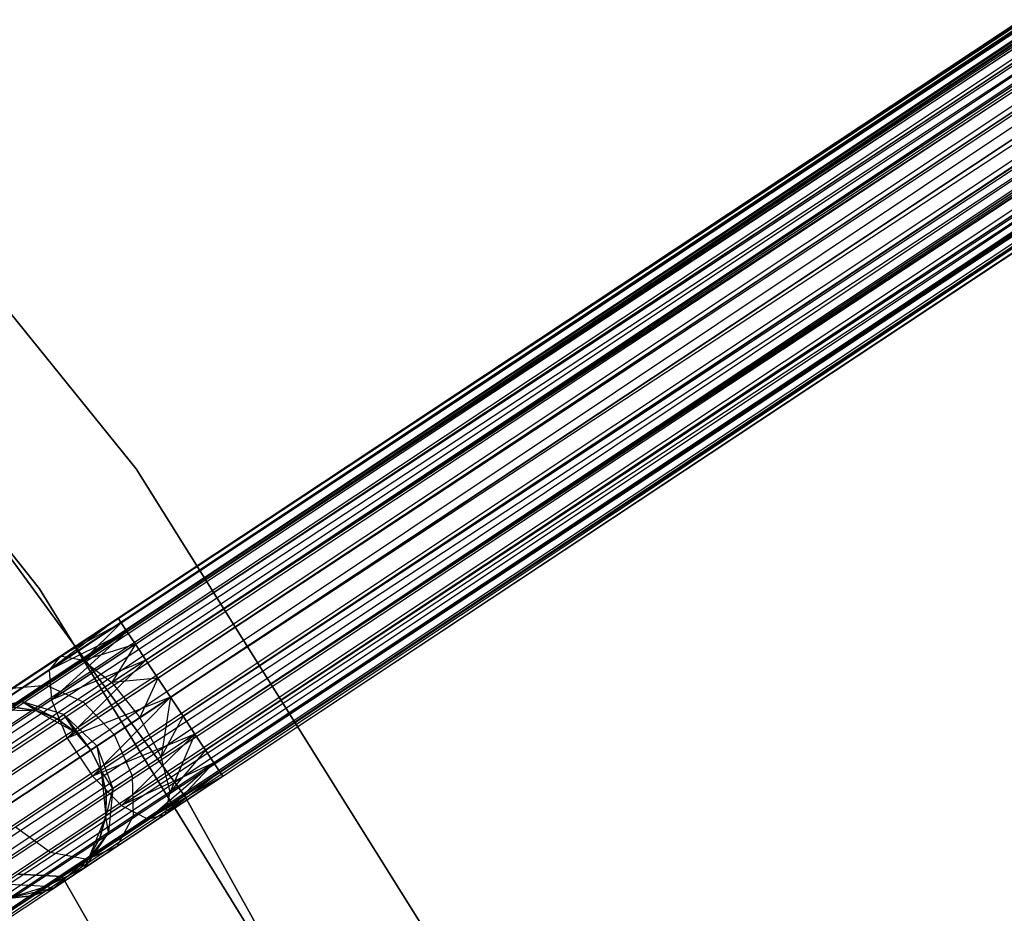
# Model space of a CAD drawing. Extents: x -189 to 189, y -189 to 189.
# Tile 288 of 338: x 50.47 to 60.77, y 32.18 to 41.53. Entities that reach past the tile are written whole.
import ezdxf

# ---------------------------------------------------------------- set-up
doc = ezdxf.new("R2010")
doc.units = 0
doc.header["$LTSCALE"] = 25.4
doc.layers.get('0').update_dxf_attribs({"linetype": 'CONTINUOUS'})

# ---------------------------------------------------------------- blocks, each defined once
blk = doc.blocks.new('NL2500012474_STL')
at = {"color": 0}
for p, q in [((331.208, 93.898, 177.379), (226.806, 24.719, 177.621)), ((331.208, 93.898, 177.379), (226.806, 24.719, 177.379)), ((331.208, 93.898, 177.379), (226.806, 24.719, 177.621)), ((331.208, 93.898, 177.379), (226.806, 24.719, 177.379)), ((226.838, 24.671, 177.145), (331.208, 93.898, 177.379)), ((226.838, 24.671, 177.145), (331.208, 93.898, 177.379)), ((226.9, 24.577, 176.932), (331.208, 93.898, 177.379)), ((226.9, 24.577, 176.932), (331.208, 93.898, 177.379)), ((331.239, 93.85, 177.855), (226.806, 24.719, 177.621)), ((331.239, 93.85, 177.855), (226.806, 24.719, 177.621)), ((331.239, 93.85, 177.855), (226.838, 24.671, 177.855)), ((331.239, 93.85, 177.855), (226.838, 24.671, 177.855)), ((331.239, 93.85, 177.855), (226.9, 24.577, 178.068)), ((331.239, 93.85, 177.855), (226.9, 24.577, 178.068)), ((226.9, 24.577, 176.932), (331.301, 93.757, 176.932)), ((226.9, 24.577, 176.932), (331.301, 93.757, 176.932)), ((226.988, 24.444, 176.751), (331.301, 93.757, 176.932)), ((226.988, 24.444, 176.751), (331.301, 93.757, 176.932)), ((227.098, 24.279, 176.615), (331.301, 93.757, 176.932)), ((227.098, 24.279, 176.615), (331.301, 93.757, 176.932)), ((331.39, 93.623, 178.249), (226.9, 24.577, 178.068)), ((331.39, 93.623, 178.249), (226.9, 24.577, 178.068)), ((331.39, 93.623, 178.249), (226.988, 24.444, 178.249)), ((331.39, 93.623, 178.249), (226.988, 24.444, 178.249)), ((331.499, 93.458, 176.615), (227.098, 24.279, 176.615)), ((331.499, 93.458, 176.615), (227.098, 24.279, 176.615)), ((227.222, 24.091, 176.529), (331.499, 93.458, 176.615)), ((227.222, 24.091, 176.529), (331.499, 93.458, 176.615)), ((227.354, 23.891, 176.5), (331.499, 93.458, 176.615)), ((227.354, 23.891, 176.5), (331.499, 93.458, 176.615)), ((331.624, 93.27, 178.471), (226.988, 24.444, 178.249)), ((331.624, 93.27, 178.471), (226.988, 24.444, 178.249)), ((331.624, 93.27, 178.471), (227.098, 24.279, 178.385)), ((331.624, 93.27, 178.471), (227.098, 24.279, 178.385)), ((331.624, 93.27, 178.471), (227.222, 24.091, 178.471)), ((331.624, 93.27, 178.471), (227.222, 24.091, 178.471)), ((331.756, 93.071, 178.5), (227.354, 23.891, 178.5)), ((331.756, 93.071, 178.5), (227.354, 23.891, 178.5)), ((227.354, 23.891, 176.5), (331.756, 93.071, 176.5)), ((227.354, 23.891, 176.5), (331.756, 93.071, 176.5)), ((227.486, 23.692, 176.529), (331.756, 93.071, 176.5)), ((227.486, 23.692, 176.529), (331.756, 93.071, 176.5)), ((227.611, 23.504, 176.615), (331.756, 93.071, 176.5)), ((227.611, 23.504, 176.615), (331.756, 93.071, 176.5)), ((331.888, 92.871, 178.471), (227.486, 23.692, 178.471)), ((331.888, 92.871, 178.471), (227.486, 23.692, 178.471)), ((332.013, 92.683, 176.615), (227.611, 23.504, 176.615)), ((332.013, 92.683, 176.615), (227.611, 23.504, 176.615)), ((332.013, 92.683, 176.615), (227.72, 23.339, 176.751)), ((332.013, 92.683, 176.615), (227.72, 23.339, 176.751)), ((332.013, 92.683, 176.615), (227.809, 23.205, 176.932)), ((332.013, 92.683, 176.615), (227.809, 23.205, 176.932)), ((332.122, 92.518, 178.249), (227.486, 23.692, 178.471)), ((332.122, 92.518, 178.249), (227.486, 23.692, 178.471)), ((332.122, 92.518, 178.249), (227.611, 23.504, 178.385)), ((332.122, 92.518, 178.249), (227.611, 23.504, 178.385)), ((332.122, 92.518, 178.249), (227.72, 23.339, 178.249)), ((332.122, 92.518, 178.249), (227.72, 23.339, 178.249)), ((332.211, 92.385, 176.932), (227.809, 23.205, 176.932)), ((332.211, 92.385, 176.932), (227.809, 23.205, 176.932)), ((332.211, 92.385, 176.932), (227.871, 23.112, 177.145)), ((332.211, 92.385, 176.932), (227.871, 23.112, 177.145)), ((332.211, 92.385, 176.932), (227.903, 23.064, 177.379)), ((332.211, 92.385, 176.932), (227.903, 23.064, 177.379)), ((332.272, 92.291, 177.855), (227.72, 23.339, 178.249)), ((332.272, 92.291, 177.855), (227.72, 23.339, 178.249)), ((332.272, 92.291, 177.855), (227.809, 23.205, 178.068)), ((332.272, 92.291, 177.855), (227.809, 23.205, 178.068)), ((332.272, 92.291, 177.855), (227.871, 23.112, 177.855)), ((332.272, 92.291, 177.855), (227.871, 23.112, 177.855)), ((332.304, 92.243, 177.379), (227.871, 23.112, 177.855)), ((332.304, 92.243, 177.379), (227.871, 23.112, 177.855)), ((332.304, 92.243, 177.379), (227.903, 23.064, 177.379)), ((332.304, 92.243, 177.379), (227.903, 23.064, 177.621)), ((332.304, 92.243, 177.379), (227.903, 23.064, 177.379)), ((332.304, 92.243, 177.379), (227.903, 23.064, 177.621)), ((242.811, 35.324, 27.379), (324.796, 89.649, 27.621)), ((242.811, 35.324, 27.379), (324.796, 89.649, 27.621)), ((242.811, 35.324, 27.621), (324.796, 89.649, 27.621)), ((242.811, 35.324, 27.621), (324.796, 89.649, 27.621)), ((242.843, 35.276, 27.145), (324.796, 89.649, 27.621)), ((242.843, 35.276, 27.145), (324.796, 89.649, 27.621)), ((242.843, 35.276, 27.145), (324.827, 89.601, 27.145)), ((242.843, 35.276, 27.145), (324.827, 89.601, 27.145)), ((242.905, 35.183, 26.932), (324.827, 89.601, 27.145)), ((242.905, 35.183, 26.932), (324.827, 89.601, 27.145)), ((242.811, 35.324, 27.621), (324.889, 89.508, 28.068)), ((242.811, 35.324, 27.621), (324.889, 89.508, 28.068)), ((242.843, 35.276, 27.855), (324.889, 89.508, 28.068)), ((242.843, 35.276, 27.855), (324.889, 89.508, 28.068)), ((242.905, 35.183, 28.068), (324.889, 89.508, 28.068)), ((242.905, 35.183, 28.068), (324.889, 89.508, 28.068)), ((242.905, 35.183, 26.932), (324.978, 89.375, 26.751)), ((242.905, 35.183, 26.932), (324.978, 89.375, 26.751)), ((242.993, 35.05, 26.751), (324.978, 89.375, 26.751)), ((242.993, 35.05, 26.751), (324.978, 89.375, 26.751)), ((243.103, 34.884, 26.615), (324.978, 89.375, 26.751)), ((243.103, 34.884, 26.615), (324.978, 89.375, 26.751)), ((242.905, 35.183, 28.068), (325.087, 89.209, 28.385)), ((242.905, 35.183, 28.068), (325.087, 89.209, 28.385)), ((242.993, 35.05, 28.249), (325.087, 89.209, 28.385)), ((242.993, 35.05, 28.249), (325.087, 89.209, 28.385)), ((243.103, 34.884, 28.385), (325.087, 89.209, 28.385)), ((243.103, 34.884, 28.385), (325.087, 89.209, 28.385)), ((243.103, 34.884, 26.615), (325.212, 89.021, 26.529)), ((243.103, 34.884, 26.615), (325.212, 89.021, 26.529)), ((243.227, 34.696, 26.529), (325.212, 89.021, 26.529)), ((243.227, 34.696, 26.529), (325.212, 89.021, 26.529)), ((243.103, 34.884, 28.385), (325.344, 88.822, 28.5)), ((243.103, 34.884, 28.385), (325.344, 88.822, 28.5)), ((243.227, 34.696, 28.471), (325.344, 88.822, 28.5)), ((243.227, 34.696, 28.471), (325.344, 88.822, 28.5)), ((325.344, 88.822, 28.5), (243.359, 34.497, 28.5)), ((243.359, 34.497, 26.5), (325.344, 88.822, 26.5)), ((243.359, 34.497, 26.5), (325.344, 88.822, 26.5)), ((325.344, 88.822, 28.5), (243.359, 34.497, 28.5)), ((243.492, 34.297, 26.529), (325.476, 88.622, 26.529)), ((243.492, 34.297, 26.529), (325.476, 88.622, 26.529)), ((243.616, 34.109, 26.615), (325.476, 88.622, 26.529)), ((243.616, 34.109, 26.615), (325.476, 88.622, 26.529)), ((243.359, 34.497, 28.5), (325.601, 88.434, 28.385)), ((243.359, 34.497, 28.5), (325.601, 88.434, 28.385)), ((243.492, 34.297, 28.471), (325.601, 88.434, 28.385)), ((243.492, 34.297, 28.471), (325.601, 88.434, 28.385)), ((243.616, 34.109, 28.385), (325.601, 88.434, 28.385)), ((243.616, 34.109, 28.385), (325.601, 88.434, 28.385)), ((243.616, 34.109, 26.615), (325.71, 88.269, 26.751)), ((243.616, 34.109, 26.615), (325.71, 88.269, 26.751)), ((243.726, 33.944, 26.751), (325.71, 88.269, 26.751)), ((243.726, 33.944, 26.751), (325.71, 88.269, 26.751)), ((243.814, 33.811, 26.932), (325.71, 88.269, 26.751)), ((243.814, 33.811, 26.932), (325.71, 88.269, 26.751)), ((243.616, 34.109, 28.385), (325.798, 88.136, 28.068)), ((243.616, 34.109, 28.385), (325.798, 88.136, 28.068)), ((243.726, 33.944, 28.249), (325.798, 88.136, 28.068)), ((243.726, 33.944, 28.249), (325.798, 88.136, 28.068)), ((243.814, 33.811, 28.068), (325.798, 88.136, 28.068)), ((243.814, 33.811, 28.068), (325.798, 88.136, 28.068)), ((243.814, 33.811, 26.932), (325.86, 88.042, 27.145)), ((243.814, 33.811, 26.932), (325.86, 88.042, 27.145)), ((243.814, 33.811, 28.068), (325.892, 87.994, 27.621)), ((243.814, 33.811, 28.068), (325.892, 87.994, 27.621)), ((243.876, 33.717, 27.145), (325.86, 88.042, 27.145)), ((243.876, 33.717, 27.145), (325.86, 88.042, 27.145)), ((243.876, 33.717, 27.855), (325.892, 87.994, 27.621)), ((243.876, 33.717, 27.855), (325.892, 87.994, 27.621)), ((243.908, 33.669, 27.621), (325.86, 88.042, 27.145)), ((243.908, 33.669, 27.621), (325.86, 88.042, 27.145)), ((243.908, 33.669, 27.379), (325.86, 88.042, 27.145)), ((243.908, 33.669, 27.379), (325.86, 88.042, 27.145)), ((243.908, 33.669, 27.621), (325.892, 87.994, 27.621)), ((243.908, 33.669, 27.621), (325.892, 87.994, 27.621)), ((243.001, 36.887, 26.5), (238.177, 42.847, 26.5)), ((238.177, 42.847, 17), (243.001, 36.887, 17)), ((243.001, 36.887, 26.5), (238.177, 42.847, 26.5)), ((238.177, 42.847, 17), (243.001, 36.887, 17)), ((237.325, 41.48, 20), (241.99, 35.632, 20)), ((241.99, 35.632, 19), (237.325, 41.48, 19)), ((237.325, 41.48, 20), (241.99, 35.632, 20)), ((241.99, 35.632, 19), (237.325, 41.48, 19)), ((239, 39.621, 26.5), (243.509, 33.461, 26.5)), ((243.509, 33.461, 17), (239, 39.621, 17)), ((243.509, 33.461, 17), (239, 39.621, 17)), ((239, 39.621, 26.5), (243.509, 33.461, 26.5)), ((247.071, 30.388, 26.5), (243.001, 36.887, 26.5)), ((243.001, 36.887, 17), (247.071, 30.388, 17)), ((243.001, 36.887, 26.5), (243.001, 36.887, 17)), ((247.071, 30.388, 26.5), (243.001, 36.887, 26.5)), ((243.001, 36.887, 17), (247.071, 30.388, 17)), ((243.001, 36.887, 26.5), (243.001, 36.887, 17)), ((241.99, 35.632, 20), (241.99, 35.632, 19)), ((241.99, 35.632, 20), (245.916, 29.264, 20)), ((245.916, 29.264, 19), (241.99, 35.632, 19)), ((241.99, 35.632, 20), (241.99, 35.632, 19)), ((241.99, 35.632, 20), (245.916, 29.264, 20)), ((245.916, 29.264, 19), (241.99, 35.632, 19)), ((242.811, 35.324, 27.621), (242.092, 34.779, 27.675)), ((242.811, 35.324, 27.621), (242.092, 34.779, 27.675)), ((242.843, 35.276, 27.855), (242.092, 34.779, 27.675)), ((242.843, 35.276, 27.855), (242.092, 34.779, 27.675)), ((242.811, 35.324, 27.379), (242.211, 34.927, 27.236)), ((242.811, 35.324, 27.621), (242.211, 34.927, 27.236)), ((242.811, 35.324, 27.621), (242.211, 34.927, 27.236)), ((242.811, 35.324, 27.379), (242.211, 34.927, 27.236)), ((242.843, 35.276, 27.145), (242.211, 34.927, 27.236)), ((242.843, 35.276, 27.145), (242.211, 34.927, 27.236)), ((242.843, 35.276, 27.145), (242.448, 34.88, 26.823)), ((242.843, 35.276, 27.145), (242.448, 34.88, 26.823)), ((242.843, 35.276, 27.145), (242.811, 35.324, 27.379)), ((242.811, 35.324, 27.621), (242.843, 35.276, 27.855)), ((242.811, 35.324, 27.621), (242.843, 35.276, 27.855)), ((242.843, 35.276, 27.145), (242.811, 35.324, 27.379)), ((242.905, 35.183, 26.932), (242.843, 35.276, 27.145)), ((242.843, 35.276, 27.855), (242.905, 35.183, 28.068)), ((242.843, 35.276, 27.855), (242.905, 35.183, 28.068)), ((242.905, 35.183, 26.932), (242.843, 35.276, 27.145)), ((242.905, 35.183, 28.068), (242.092, 34.779, 27.675)), ((242.905, 35.183, 28.068), (242.092, 34.779, 27.675)), ((242.905, 35.183, 28.068), (242.116, 34.469, 28.039)), ((242.905, 35.183, 28.068), (242.116, 34.469, 28.039)), ((242.905, 35.183, 26.932), (242.448, 34.88, 26.823)), ((242.905, 35.183, 26.932), (242.448, 34.88, 26.823)), ((242.993, 35.05, 26.751), (242.905, 35.183, 26.932)), ((242.905, 35.183, 28.068), (242.993, 35.05, 28.249)), ((242.905, 35.183, 28.068), (242.993, 35.05, 28.249)), ((242.993, 35.05, 26.751), (242.905, 35.183, 26.932)), ((242.993, 35.05, 28.249), (242.116, 34.469, 28.039)), ((242.993, 35.05, 28.249), (242.116, 34.469, 28.039)), ((242.993, 35.05, 26.751), (242.448, 34.88, 26.823)), ((242.993, 35.05, 26.751), (242.448, 34.88, 26.823)), ((242.993, 35.05, 26.751), (242.747, 34.649, 26.53)), ((242.993, 35.05, 26.751), (242.747, 34.649, 26.53)), ((243.103, 34.884, 26.615), (242.993, 35.05, 26.751)), ((242.993, 35.05, 28.249), (243.103, 34.884, 28.385)), ((242.993, 35.05, 28.249), (243.103, 34.884, 28.385)), ((243.103, 34.884, 26.615), (242.993, 35.05, 26.751)), ((242.211, 34.927, 27.236), (241.703, 34.59, 26.829)), ((242.211, 34.927, 27.236), (241.703, 34.59, 26.829)), ((242.211, 34.927, 27.236), (242.092, 34.779, 27.675)), ((242.211, 34.927, 27.236), (242.092, 34.779, 27.675)), ((242.448, 34.88, 26.823), (242.211, 34.927, 27.236)), ((242.448, 34.88, 26.823), (242.211, 34.927, 27.236)), ((242.448, 34.88, 26.823), (242.061, 34.624, 26.513)), ((242.448, 34.88, 26.823), (242.061, 34.624, 26.513)), ((243.103, 34.884, 28.385), (242.116, 34.469, 28.039)), ((243.103, 34.884, 28.385), (242.116, 34.469, 28.039)), ((243.103, 34.884, 28.385), (242.279, 34.068, 28.245)), ((243.103, 34.884, 28.385), (242.279, 34.068, 28.245)), ((242.448, 34.88, 26.823), (242.747, 34.649, 26.53)), ((242.448, 34.88, 26.823), (242.747, 34.649, 26.53)), ((243.103, 34.884, 26.615), (242.747, 34.649, 26.53)), ((243.103, 34.884, 26.615), (242.747, 34.649, 26.53)), ((243.227, 34.696, 26.529), (243.103, 34.884, 26.615)), ((243.103, 34.884, 28.385), (243.227, 34.696, 28.471)), ((243.103, 34.884, 28.385), (243.227, 34.696, 28.471)), ((243.227, 34.696, 26.529), (243.103, 34.884, 26.615)), ((242.092, 34.779, 27.675), (241.455, 34.357, 27.165)), ((242.092, 34.779, 27.675), (241.455, 34.357, 27.165)), ((242.092, 34.779, 27.675), (242.116, 34.469, 28.039)), ((242.092, 34.779, 27.675), (242.116, 34.469, 28.039)), ((241.703, 34.59, 26.829), (242.061, 34.624, 26.513)), ((241.703, 34.59, 26.829), (242.061, 34.624, 26.513)), ((242.061, 34.624, 26.513), (241.802, 34.452, 26.048)), ((242.061, 34.624, 26.513), (241.802, 34.452, 26.048)), ((242.061, 34.624, 26.513), (242.446, 34.449, 26.288)), ((242.061, 34.624, 26.513), (242.446, 34.449, 26.288)), ((243.227, 34.696, 28.471), (242.279, 34.068, 28.245)), ((243.227, 34.696, 28.471), (242.279, 34.068, 28.245)), ((242.747, 34.649, 26.53), (242.446, 34.449, 26.288)), ((242.747, 34.649, 26.53), (242.446, 34.449, 26.288)), ((243.227, 34.696, 26.529), (242.747, 34.649, 26.53)), ((243.227, 34.696, 26.529), (242.747, 34.649, 26.53)), ((242.747, 34.649, 26.53), (243.04, 34.285, 26.424)), ((242.747, 34.649, 26.53), (243.04, 34.285, 26.424)), ((243.227, 34.696, 26.529), (243.04, 34.285, 26.424)), ((243.227, 34.696, 26.529), (243.04, 34.285, 26.424)), ((243.359, 34.497, 26.5), (243.227, 34.696, 26.529)), ((243.227, 34.696, 28.471), (243.359, 34.497, 28.5)), ((243.227, 34.696, 28.471), (243.359, 34.497, 28.5)), ((243.359, 34.497, 26.5), (243.227, 34.696, 26.529)), ((241.364, 34.365, 26.219), (241.802, 34.452, 26.048)), ((241.364, 34.365, 26.219), (241.802, 34.452, 26.048)), ((242.116, 34.469, 28.039), (241.373, 33.976, 27.443)), ((242.116, 34.469, 28.039), (241.373, 33.976, 27.443)), ((241.802, 34.452, 26.048), (241.711, 34.392, 25.5)), ((241.802, 34.452, 26.048), (241.711, 34.392, 25.5)), ((242.244, 34.315, 25.927), (241.802, 34.452, 26.048)), ((242.174, 34.269, 25.5), (241.802, 34.452, 26.048)), ((242.244, 34.315, 25.927), (241.802, 34.452, 26.048)), ((242.174, 34.269, 25.5), (241.802, 34.452, 26.048)), ((241.95, 34.358, 25.5), (241.802, 34.452, 26.048)), ((241.95, 34.358, 25.5), (241.802, 34.452, 26.048)), ((242.116, 34.469, 28.039), (242.279, 34.068, 28.245)), ((242.116, 34.469, 28.039), (242.279, 34.068, 28.245)), ((242.446, 34.449, 26.288), (242.244, 34.315, 25.927)), ((242.446, 34.449, 26.288), (242.244, 34.315, 25.927)), ((243.359, 34.497, 28.5), (242.279, 34.068, 28.245)), ((243.359, 34.497, 28.5), (242.279, 34.068, 28.245)), ((242.446, 34.449, 26.288), (242.77, 34.106, 26.207)), ((242.446, 34.449, 26.288), (242.77, 34.106, 26.207)), ((243.359, 34.497, 28.5), (242.544, 33.669, 28.245)), ((243.359, 34.497, 28.5), (242.544, 33.669, 28.245)), ((243.04, 34.285, 26.424), (243.359, 34.497, 26.5)), ((243.04, 34.285, 26.424), (243.359, 34.497, 26.5)), ((243.359, 34.497, 26.5), (243.261, 33.874, 26.53)), ((243.359, 34.497, 26.5), (243.261, 33.874, 26.53)), ((243.359, 34.497, 28.5), (243.492, 34.297, 28.471)), ((243.492, 34.297, 26.529), (243.359, 34.497, 26.5)), ((243.492, 34.297, 26.529), (243.359, 34.497, 26.5)), ((243.359, 34.497, 28.5), (243.492, 34.297, 28.471)), ((241.471, 34.367, 20), (241.95, 34.358, 20)), ((241.471, 34.367, 20), (241.95, 34.358, 20)), ((241.95, 34.358, 25.5), (241.711, 34.392, 25.5)), ((241.711, 34.392, 25.5), (241.95, 34.358, 20)), ((241.711, 34.392, 25.5), (241.95, 34.358, 20)), ((241.95, 34.358, 25.5), (241.711, 34.392, 25.5)), ((241.95, 34.358, 20), (242.369, 34.128, 20)), ((242.174, 34.269, 25.5), (241.95, 34.358, 25.5)), ((241.95, 34.358, 20), (242.174, 34.269, 25.5)), ((241.95, 34.358, 20), (242.369, 34.128, 20)), ((241.95, 34.358, 25.5), (241.95, 34.358, 20)), ((241.95, 34.358, 25.5), (241.95, 34.358, 20)), ((242.174, 34.269, 25.5), (241.95, 34.358, 25.5)), ((241.95, 34.358, 20), (242.174, 34.269, 25.5)), ((242.174, 34.269, 25.5), (242.244, 34.315, 25.927)), ((242.174, 34.269, 25.5), (242.244, 34.315, 25.927)), ((242.369, 34.128, 25.5), (242.244, 34.315, 25.927)), ((242.244, 34.315, 25.927), (242.526, 33.944, 25.5)), ((242.369, 34.128, 25.5), (242.244, 34.315, 25.927)), ((242.244, 34.315, 25.927), (242.526, 33.944, 25.5)), ((242.244, 34.315, 25.927), (242.589, 33.987, 25.883)), ((242.244, 34.315, 25.927), (242.589, 33.987, 25.883)), ((242.369, 34.128, 25.5), (242.174, 34.269, 25.5)), ((242.174, 34.269, 25.5), (242.369, 34.128, 20)), ((242.174, 34.269, 25.5), (242.369, 34.128, 20)), ((242.369, 34.128, 25.5), (242.174, 34.269, 25.5)), ((243.492, 34.297, 28.471), (242.544, 33.669, 28.245)), ((243.492, 34.297, 28.471), (242.544, 33.669, 28.245)), ((242.77, 34.106, 26.207), (243.04, 34.285, 26.424)), ((242.77, 34.106, 26.207), (243.04, 34.285, 26.424)), ((243.261, 33.874, 26.53), (243.04, 34.285, 26.424)), ((243.261, 33.874, 26.53), (243.04, 34.285, 26.424)), ((243.492, 34.297, 26.529), (243.261, 33.874, 26.53)), ((243.492, 34.297, 26.529), (243.261, 33.874, 26.53)), ((243.492, 34.297, 28.471), (243.616, 34.109, 28.385)), ((243.616, 34.109, 26.615), (243.492, 34.297, 26.529)), ((243.616, 34.109, 26.615), (243.492, 34.297, 26.529)), ((243.492, 34.297, 28.471), (243.616, 34.109, 28.385)), ((242.369, 34.128, 20), (242.526, 33.944, 20)), ((242.526, 33.944, 25.5), (242.369, 34.128, 25.5)), ((242.369, 34.128, 25.5), (242.369, 34.128, 20)), ((242.369, 34.128, 25.5), (242.369, 34.128, 20)), ((242.526, 33.944, 25.5), (242.369, 34.128, 25.5)), ((242.369, 34.128, 20), (242.526, 33.944, 20)), ((243.616, 34.109, 28.385), (242.544, 33.669, 28.245)), ((243.616, 34.109, 28.385), (242.544, 33.669, 28.245)), ((242.589, 33.987, 25.883), (242.77, 34.106, 26.207)), ((242.589, 33.987, 25.883), (242.77, 34.106, 26.207)), ((242.77, 34.106, 26.207), (242.959, 33.674, 26.288)), ((242.77, 34.106, 26.207), (242.959, 33.674, 26.288)), ((243.616, 34.109, 28.385), (242.849, 33.363, 28.039)), ((243.616, 34.109, 28.385), (242.849, 33.363, 28.039)), ((243.616, 34.109, 26.615), (243.261, 33.874, 26.53)), ((243.616, 34.109, 26.615), (243.261, 33.874, 26.53)), ((243.616, 34.109, 26.615), (243.357, 33.508, 26.823)), ((243.616, 34.109, 26.615), (243.357, 33.508, 26.823)), ((243.616, 34.109, 28.385), (243.726, 33.944, 28.249)), ((243.726, 33.944, 26.751), (243.616, 34.109, 26.615)), ((243.726, 33.944, 26.751), (243.616, 34.109, 26.615)), ((243.616, 34.109, 28.385), (243.726, 33.944, 28.249)), ((242.279, 34.068, 28.245), (241.476, 33.536, 27.601)), ((242.279, 34.068, 28.245), (241.476, 33.536, 27.601)), ((242.279, 34.068, 28.245), (242.544, 33.669, 28.245)), ((242.279, 34.068, 28.245), (242.544, 33.669, 28.245)), ((242.526, 33.944, 25.5), (242.589, 33.987, 25.883)), ((242.526, 33.944, 25.5), (242.589, 33.987, 25.883)), ((242.526, 33.944, 20), (242.634, 33.729, 20)), ((242.634, 33.729, 25.5), (242.526, 33.944, 25.5)), ((242.526, 33.944, 25.5), (242.526, 33.944, 20)), ((242.526, 33.944, 25.5), (242.526, 33.944, 20)), ((242.634, 33.729, 25.5), (242.526, 33.944, 25.5)), ((242.526, 33.944, 20), (242.634, 33.729, 20)), ((242.589, 33.987, 25.883), (242.634, 33.729, 25.5)), ((242.589, 33.987, 25.883), (242.634, 33.729, 25.5)), ((242.589, 33.987, 25.883), (242.758, 33.541, 25.927)), ((242.589, 33.987, 25.883), (242.758, 33.541, 25.927)), ((243.726, 33.944, 28.249), (242.849, 33.363, 28.039)), ((243.726, 33.944, 28.249), (242.849, 33.363, 28.039)), ((243.726, 33.944, 26.751), (243.357, 33.508, 26.823)), ((243.726, 33.944, 26.751), (243.357, 33.508, 26.823)), ((243.726, 33.944, 28.249), (243.814, 33.811, 28.068)), ((243.814, 33.811, 26.932), (243.726, 33.944, 26.751)), ((243.814, 33.811, 26.932), (243.726, 33.944, 26.751)), ((243.726, 33.944, 28.249), (243.814, 33.811, 28.068)), ((243.814, 33.811, 28.068), (242.849, 33.363, 28.039)), ((243.814, 33.811, 28.068), (242.849, 33.363, 28.039)), ((243.261, 33.874, 26.53), (242.959, 33.674, 26.288)), ((243.261, 33.874, 26.53), (242.959, 33.674, 26.288)), ((243.814, 33.811, 28.068), (243.125, 33.22, 27.675)), ((243.814, 33.811, 28.068), (243.125, 33.22, 27.675)), ((243.357, 33.508, 26.823), (243.261, 33.874, 26.53)), ((243.357, 33.508, 26.823), (243.261, 33.874, 26.53)), ((243.814, 33.811, 26.932), (243.308, 33.272, 27.236)), ((243.814, 33.811, 26.932), (243.308, 33.272, 27.236)), ((243.814, 33.811, 26.932), (243.357, 33.508, 26.823)), ((243.814, 33.811, 26.932), (243.357, 33.508, 26.823)), ((243.814, 33.811, 28.068), (243.876, 33.717, 27.855)), ((243.876, 33.717, 27.145), (243.814, 33.811, 26.932)), ((243.876, 33.717, 27.145), (243.814, 33.811, 26.932)), ((243.814, 33.811, 28.068), (243.876, 33.717, 27.855)), ((242.634, 33.729, 20), (242.682, 33.253, 20)), ((242.758, 33.541, 25.927), (242.634, 33.729, 25.5)), ((242.758, 33.541, 25.927), (242.634, 33.729, 25.5)), ((242.687, 33.494, 25.5), (242.634, 33.729, 25.5)), ((242.634, 33.729, 20), (242.687, 33.494, 25.5)), ((242.634, 33.729, 20), (242.682, 33.253, 20)), ((242.634, 33.729, 25.5), (242.634, 33.729, 20)), ((242.634, 33.729, 25.5), (242.634, 33.729, 20)), ((242.687, 33.494, 25.5), (242.634, 33.729, 25.5)), ((242.634, 33.729, 20), (242.687, 33.494, 25.5)), ((243.876, 33.717, 27.855), (243.125, 33.22, 27.675)), ((243.876, 33.717, 27.855), (243.125, 33.22, 27.675)), ((243.876, 33.717, 27.145), (243.308, 33.272, 27.236)), ((243.876, 33.717, 27.145), (243.308, 33.272, 27.236)), ((243.876, 33.717, 27.855), (243.908, 33.669, 27.621)), ((243.908, 33.669, 27.379), (243.876, 33.717, 27.145)), ((243.908, 33.669, 27.379), (243.876, 33.717, 27.145)), ((243.876, 33.717, 27.855), (243.908, 33.669, 27.621)), ((242.544, 33.669, 28.245), (241.74, 33.137, 27.601)), ((242.544, 33.669, 28.245), (241.74, 33.137, 27.601)), ((242.544, 33.669, 28.245), (242.849, 33.363, 28.039)), ((242.544, 33.669, 28.245), (242.849, 33.363, 28.039)), ((242.959, 33.674, 26.288), (242.758, 33.541, 25.927)), ((242.959, 33.674, 26.288), (242.758, 33.541, 25.927)), ((242.959, 33.674, 26.288), (242.97, 33.252, 26.513)), ((242.959, 33.674, 26.288), (242.97, 33.252, 26.513)), ((243.908, 33.669, 27.621), (243.125, 33.22, 27.675)), ((243.908, 33.669, 27.621), (243.125, 33.22, 27.675)), ((243.908, 33.669, 27.621), (243.308, 33.272, 27.236)), ((243.908, 33.669, 27.379), (243.308, 33.272, 27.236)), ((243.908, 33.669, 27.379), (243.308, 33.272, 27.236)), ((243.908, 33.669, 27.621), (243.308, 33.272, 27.236)), ((242.758, 33.541, 25.927), (242.682, 33.253, 25.5)), ((242.758, 33.541, 25.927), (242.682, 33.253, 25.5)), ((242.682, 33.253, 25.5), (242.687, 33.494, 25.5)), ((242.687, 33.494, 25.5), (242.682, 33.253, 20)), ((242.687, 33.494, 25.5), (242.682, 33.253, 20)), ((242.682, 33.253, 25.5), (242.687, 33.494, 25.5)), ((242.758, 33.541, 25.927), (242.687, 33.494, 25.5)), ((242.758, 33.541, 25.927), (242.687, 33.494, 25.5)), ((242.758, 33.541, 25.927), (242.711, 33.08, 26.048)), ((242.758, 33.541, 25.927), (242.711, 33.08, 26.048)), ((243.357, 33.508, 26.823), (242.97, 33.252, 26.513)), ((243.357, 33.508, 26.823), (242.97, 33.252, 26.513)), ((243.308, 33.272, 27.236), (243.357, 33.508, 26.823)), ((243.308, 33.272, 27.236), (243.357, 33.508, 26.823)), ((243.509, 33.461, 26.5), (247.226, 26.793, 26.5)), ((247.226, 26.793, 17), (243.509, 33.461, 17)), ((243.509, 33.461, 17), (243.509, 33.461, 26.5)), ((243.509, 33.461, 17), (243.509, 33.461, 26.5)), ((247.226, 26.793, 17), (243.509, 33.461, 17)), ((243.509, 33.461, 26.5), (247.226, 26.793, 26.5)), ((242.849, 33.363, 28.039), (242.106, 32.871, 27.443)), ((242.849, 33.363, 28.039), (242.106, 32.871, 27.443)), ((242.849, 33.363, 28.039), (243.125, 33.22, 27.675)), ((242.849, 33.363, 28.039), (243.125, 33.22, 27.675)), ((243.125, 33.22, 27.675), (242.488, 32.798, 27.165)), ((243.125, 33.22, 27.675), (242.488, 32.798, 27.165)), ((242.682, 33.253, 20), (242.504, 32.809, 20)), ((242.682, 33.253, 20), (242.504, 32.809, 20)), ((242.62, 33.02, 25.5), (242.682, 33.253, 25.5)), ((242.682, 33.253, 20), (242.62, 33.02, 25.5)), ((242.62, 33.02, 25.5), (242.682, 33.253, 25.5)), ((242.682, 33.253, 20), (242.62, 33.02, 25.5)), ((242.711, 33.08, 26.048), (242.682, 33.253, 25.5)), ((242.711, 33.08, 26.048), (242.682, 33.253, 25.5)), ((242.682, 33.253, 25.5), (242.682, 33.253, 20)), ((242.682, 33.253, 25.5), (242.682, 33.253, 20)), ((242.97, 33.252, 26.513), (242.711, 33.08, 26.048)), ((242.97, 33.252, 26.513), (242.711, 33.08, 26.048)), ((243.308, 33.272, 27.236), (242.8, 32.935, 26.829)), ((243.308, 33.272, 27.236), (242.8, 32.935, 26.829)), ((242.97, 33.252, 26.513), (242.8, 32.935, 26.829)), ((242.97, 33.252, 26.513), (242.8, 32.935, 26.829)), ((243.125, 33.22, 27.675), (243.308, 33.272, 27.236)), ((243.125, 33.22, 27.675), (243.308, 33.272, 27.236)), ((242.106, 32.871, 27.443), (241.74, 33.137, 27.601)), ((242.106, 32.871, 27.443), (241.74, 33.137, 27.601)), ((242.711, 33.08, 26.048), (242.46, 32.71, 26.219)), ((242.711, 33.08, 26.048), (242.46, 32.71, 26.219)), ((242.711, 33.08, 26.048), (242.504, 32.809, 25.5)), ((242.711, 33.08, 26.048), (242.504, 32.809, 25.5)), ((242.711, 33.08, 26.048), (242.62, 33.02, 25.5)), ((242.711, 33.08, 26.048), (242.62, 33.02, 25.5)), ((242.504, 32.809, 25.5), (242.62, 33.02, 25.5)), ((242.62, 33.02, 25.5), (242.504, 32.809, 20)), ((242.62, 33.02, 25.5), (242.504, 32.809, 20)), ((242.504, 32.809, 25.5), (242.62, 33.02, 25.5)), ((242.106, 32.871, 27.443), (241.609, 32.541, 26.552)), ((242.106, 32.871, 27.443), (241.609, 32.541, 26.552)), ((242.488, 32.798, 27.165), (242.106, 32.871, 27.443)), ((242.488, 32.798, 27.165), (242.106, 32.871, 27.443)), ((242.8, 32.935, 26.829), (242.46, 32.71, 26.219)), ((242.8, 32.935, 26.829), (242.46, 32.71, 26.219)), ((242.8, 32.935, 26.829), (242.488, 32.798, 27.165)), ((242.8, 32.935, 26.829), (242.488, 32.798, 27.165)), ((242.488, 32.798, 27.165), (242.062, 32.516, 26.401)), ((242.488, 32.798, 27.165), (242.062, 32.516, 26.401)), ((242.504, 32.809, 20), (242.14, 32.498, 20)), ((242.504, 32.809, 20), (242.14, 32.498, 20)), ((242.341, 32.631, 25.5), (242.504, 32.809, 25.5)), ((242.504, 32.809, 20), (242.341, 32.631, 25.5)), ((242.341, 32.631, 25.5), (242.504, 32.809, 25.5)), ((242.504, 32.809, 20), (242.341, 32.631, 25.5)), ((242.46, 32.71, 26.219), (242.504, 32.809, 25.5)), ((242.46, 32.71, 26.219), (242.504, 32.809, 25.5)), ((242.504, 32.809, 25.5), (242.504, 32.809, 20)), ((242.504, 32.809, 25.5), (242.504, 32.809, 20)), ((242.46, 32.71, 26.219), (242.062, 32.516, 26.401)), ((242.46, 32.71, 26.219), (242.062, 32.516, 26.401)), ((242.46, 32.71, 26.219), (242.14, 32.498, 25.5)), ((242.46, 32.71, 26.219), (242.14, 32.498, 25.5)), ((242.46, 32.71, 26.219), (242.341, 32.631, 25.5)), ((242.46, 32.71, 26.219), (242.341, 32.631, 25.5)), ((241.763, 32.644, 22), (242.225, 32.621, 22)), ((242.225, 32.621, 20), (241.763, 32.644, 20)), ((242.225, 32.621, 20), (241.763, 32.644, 20)), ((241.763, 32.644, 22), (242.225, 32.621, 22)), ((242.341, 32.631, 25.5), (242.14, 32.498, 20)), ((242.341, 32.631, 25.5), (242.14, 32.498, 20)), ((242.225, 32.621, 22), (242.225, 32.621, 20)), ((242.225, 32.621, 22), (245.029, 27.765, 22)), ((245.029, 27.765, 20), (242.225, 32.621, 20)), ((242.225, 32.621, 22), (242.225, 32.621, 20)), ((245.029, 27.765, 20), (242.225, 32.621, 20)), ((242.225, 32.621, 22), (245.029, 27.765, 22)), ((242.062, 32.516, 26.401), (241.609, 32.541, 26.552)), ((242.062, 32.516, 26.401), (241.609, 32.541, 26.552)), ((242.062, 32.516, 26.401), (241.673, 32.392, 25.5)), ((242.062, 32.516, 26.401), (241.673, 32.392, 25.5)), ((242.14, 32.498, 20), (241.673, 32.392, 20)), ((242.14, 32.498, 20), (241.673, 32.392, 20)), ((242.062, 32.516, 26.401), (241.913, 32.417, 25.5)), ((242.062, 32.516, 26.401), (241.913, 32.417, 25.5)), ((241.913, 32.417, 25.5), (242.14, 32.498, 25.5)), ((242.14, 32.498, 20), (241.913, 32.417, 25.5)), ((241.913, 32.417, 25.5), (242.14, 32.498, 25.5)), ((242.14, 32.498, 20), (241.913, 32.417, 25.5)), ((242.062, 32.516, 26.401), (242.14, 32.498, 25.5)), ((242.062, 32.516, 26.401), (242.14, 32.498, 25.5)), ((242.14, 32.498, 25.5), (242.14, 32.498, 20)), ((242.14, 32.498, 25.5), (242.14, 32.498, 20)), ((241.673, 32.392, 25.5), (241.913, 32.417, 25.5)), ((241.913, 32.417, 25.5), (241.673, 32.392, 20)), ((241.913, 32.417, 25.5), (241.673, 32.392, 20)), ((241.673, 32.392, 25.5), (241.913, 32.417, 25.5))]:
    blk.add_line(p, q, dxfattribs=at)

msp = doc.modelspace()

# ---------------------------------------------------------------- block references
at = {"color": 0}
msp.add_blockref('NL2500012474_STL', (-191.311, -0.058, -1716.743), dxfattribs=at)

doc.saveas('drawing.dxf')
